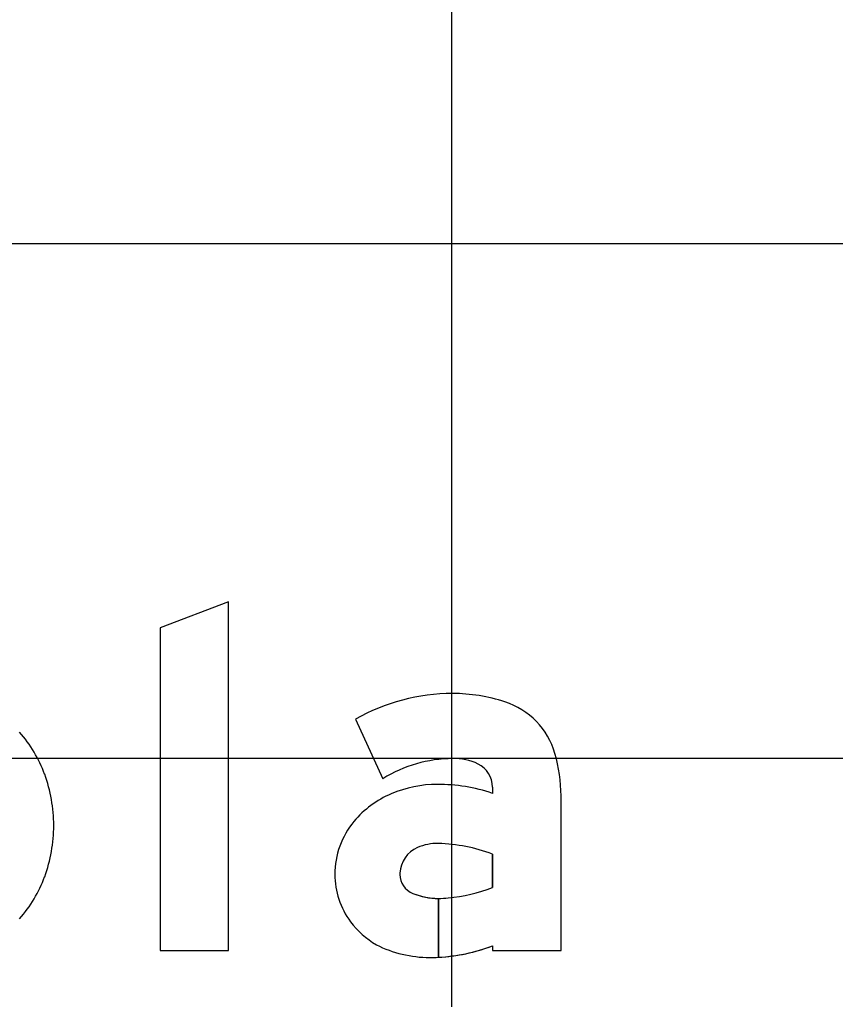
# Model space of a CAD drawing. Extents: x 2193008 to 2198143, y 1236112 to 1237864.
# Drawn here: x 2195779.026 to 2195782.196, y 1237198.169 to 1237201.976 of the extents above; entities that cross this region are included whole.
import ezdxf

# ---------------------------------------------------------------- set-up
doc = ezdxf.new("R2010")
doc.units = 0
for name, color, linetype in [('GSBWFILL', 7, 'Continuous'), ('GSCOLORFILL', 7, 'Continuous'), ('GSOUTLINE', 7, 'Continuous'), ('M-ROADS', 7, 'Continuous')]:
    doc.layers.add(name, color=color, linetype=linetype)

msp = doc.modelspace()

# ---------------------------------------------------------------- linework, layer by layer
at = {"layer": 'GSBWFILL'}
msp.add_lwpolyline([(2195779.8383, 1237198.3582), (2195779.8383, 1237199.7135), (2195779.5719, 1237199.6125), (2195779.5719, 1237198.3582)], close=True, dxfattribs=at)
for points in [[(2195780.3313, 1237199.2571), (2195780.4383, 1237199.0263)], [(2195780.8639, 1237198.9938), (2195780.8639, 1237198.9693)], [(2195780.8639, 1237198.3769), (2195780.8639, 1237198.3582), (2195781.1303, 1237198.3582), (2195781.1303, 1237198.9592)], [(2195780.8639, 1237198.7335), (2195780.8639, 1237198.6041)], [(2195780.6541, 1237198.3324), (2195780.6541, 1237198.561)], [(2195780.6542, 1237198.561), (2195780.6542, 1237198.3324)]]:
    msp.add_lwpolyline(points, dxfattribs=at)
for centre, major_axis, ratio, start_param, end_param in [((2195780.7092, 1237198.5937), (0, 0.7635), 0.999993, 0, 0.517719), ((2195780.7092, 1237198.7052), (0, 0.652), 0.999993, 5.96613, 6.283185), ((2195780.819, 1237199.0399), (0, 0.2997), 0.999993, 4.997165, 5.96613), ((2195778.6413, 1237198.867), (0, 0.5136), 0.999994, 5.063069, 5.435798), ((2195780.5433, 1237198.9592), (0, 0.587), 0.999993, 4.712389, 4.997165), ((2195780.7092, 1237198.5937), (0, 0.5104), 0.999993, 0, 0.559495), ((2195780.7187, 1237198.9025), (0, 0.2018), 0.999993, 5.822746, 6.330435), ((2195780.764, 1237198.9938), (0, 0.0999), 0.999993, 4.712389, 5.822746), ((2195778.5795, 1237198.8444), (0, 0.5795), 0.999994, 4.712389, 5.063069), ((2195780.6502, 1237198.5474), (0, 0.4568), 0.999993, 0, 0.404512), ((2195780.6502, 1237198.3317), (0, 0.6725), 0.999993, 5.959871, 6.283185), ((2195780.619, 1237198.6154), (0, 0.382), 0.999993, 0.399285, 0.87593), ((2195780.572, 1237198.6545), (0, 0.3208), 0.999993, 0.87593, 1.570796), ((2195778.5795, 1237198.8444), (0, 0.5795), 0.999994, 4.361709, 4.712389), ((2195780.649, 1237198.5819), (0, 0.1926), 0.999993, 6.259455, 6.691732), ((2195780.635, 1237198.1199), (0, 0.6549), 0.999993, 5.926185, 6.254823), ((2195780.6175, 1237198.6548), (0, 0.1132), 0.999993, 0.408547, 1.530785), ((2195780.6249, 1237198.6545), (0, 0.1206), 0.999993, 1.530785, 1.570796), ((2195778.6413, 1237198.8218), (0, 0.5136), 0.999994, 3.98898, 4.361709), ((2195780.5578, 1237198.6545), (0, 0.3066), 0.999993, 1.570796, 2.21394), ((2195780.5842, 1237198.6545), (0, 0.0799), 0.999993, 1.570796, 2.757027), ((2195780.6541, 1237198.8274), (0, 0.2664), 0.999993, 2.757027, 3.141593), ((2195780.6386, 1237199.177), (0, 0.6157), 0.999993, 3.228562, 3.516221), ((2195780.6541, 1237198.8274), (0, 0.2664), 0.999993, 3.141843, 3.28451), ((2195780.585, 1237198.6749), (0, 0.3406), 0.999993, 2.21394, 2.611125), ((2195780.6199, 1237198.7899), (0, 0.4583), 0.999993, 2.672443, 3.141593), ((2195780.6199, 1237199.0115), (0, 0.6799), 0.999993, 3.192057, 3.508644), ((2195780.6199, 1237199.0115), (0, 0.6799), 0.999993, 3.141593, 3.191959)]:
    msp.add_ellipse(centre, major_axis=major_axis, ratio=ratio, start_param=start_param, end_param=end_param, dxfattribs=at)
at = {"layer": 'GSCOLORFILL'}
msp.add_lwpolyline([(2195779.8383, 1237198.3582), (2195779.8383, 1237199.7135), (2195779.5719, 1237199.6125), (2195779.5719, 1237198.3582)], close=True, dxfattribs=at)
for points in [[(2195780.3313, 1237199.2571), (2195780.4383, 1237199.0263)], [(2195780.8639, 1237198.9938), (2195780.8639, 1237198.9693)], [(2195780.8639, 1237198.3769), (2195780.8639, 1237198.3582), (2195781.1303, 1237198.3582), (2195781.1303, 1237198.9592)], [(2195780.8639, 1237198.7335), (2195780.8639, 1237198.6041)], [(2195780.6541, 1237198.3324), (2195780.6541, 1237198.561)], [(2195780.6542, 1237198.561), (2195780.6542, 1237198.3324)]]:
    msp.add_lwpolyline(points, dxfattribs=at)
for centre, major_axis, ratio, start_param, end_param in [((2195780.7092, 1237198.5937), (0, 0.7635), 0.999993, 0, 0.517719), ((2195780.7092, 1237198.7052), (0, 0.652), 0.999993, 5.96613, 6.283185), ((2195780.819, 1237199.0399), (0, 0.2997), 0.999993, 4.997165, 5.96613), ((2195778.6413, 1237198.867), (0, 0.5136), 0.999994, 5.063069, 5.435798), ((2195780.5433, 1237198.9592), (0, 0.587), 0.999993, 4.712389, 4.997165), ((2195780.7092, 1237198.5937), (0, 0.5104), 0.999993, 0, 0.559495), ((2195780.7187, 1237198.9025), (0, 0.2018), 0.999993, 5.822746, 6.330435), ((2195780.764, 1237198.9938), (0, 0.0999), 0.999993, 4.712389, 5.822746), ((2195778.5795, 1237198.8444), (0, 0.5795), 0.999994, 4.712389, 5.063069), ((2195780.6502, 1237198.5474), (0, 0.4568), 0.999993, 0, 0.404512), ((2195780.6502, 1237198.3317), (0, 0.6725), 0.999993, 5.959871, 6.283185), ((2195780.619, 1237198.6154), (0, 0.382), 0.999993, 0.399285, 0.87593), ((2195780.572, 1237198.6545), (0, 0.3208), 0.999993, 0.87593, 1.570796), ((2195778.5795, 1237198.8444), (0, 0.5795), 0.999994, 4.361709, 4.712389), ((2195780.649, 1237198.5819), (0, 0.1926), 0.999993, 6.259455, 6.691732), ((2195780.635, 1237198.1199), (0, 0.6549), 0.999993, 5.926185, 6.254823), ((2195780.6175, 1237198.6548), (0, 0.1132), 0.999993, 0.408547, 1.530785), ((2195780.6249, 1237198.6545), (0, 0.1206), 0.999993, 1.530785, 1.570796), ((2195778.6413, 1237198.8218), (0, 0.5136), 0.999994, 3.98898, 4.361709), ((2195780.5578, 1237198.6545), (0, 0.3066), 0.999993, 1.570796, 2.21394), ((2195780.5842, 1237198.6545), (0, 0.0799), 0.999993, 1.570796, 2.757027), ((2195780.6541, 1237198.8274), (0, 0.2664), 0.999993, 2.757027, 3.141593), ((2195780.6386, 1237199.177), (0, 0.6157), 0.999993, 3.228562, 3.516221), ((2195780.6541, 1237198.8274), (0, 0.2664), 0.999993, 3.141843, 3.28451), ((2195780.585, 1237198.6749), (0, 0.3406), 0.999993, 2.21394, 2.611125), ((2195780.6199, 1237198.7899), (0, 0.4583), 0.999993, 2.672443, 3.141593), ((2195780.6199, 1237199.0115), (0, 0.6799), 0.999993, 3.192057, 3.508644), ((2195780.6199, 1237199.0115), (0, 0.6799), 0.999993, 3.141593, 3.191959)]:
    msp.add_ellipse(centre, major_axis=major_axis, ratio=ratio, start_param=start_param, end_param=end_param, dxfattribs=at)
at = {"layer": 'GSOUTLINE'}
msp.add_lwpolyline([(2195779.8383, 1237198.3582), (2195779.8383, 1237199.7135), (2195779.5719, 1237199.6125), (2195779.5719, 1237198.3582)], close=True, dxfattribs=at)
for points in [[(2195780.3313, 1237199.2571), (2195780.4383, 1237199.0263)], [(2195780.8639, 1237198.9938), (2195780.8639, 1237198.9693)], [(2195780.8639, 1237198.3769), (2195780.8639, 1237198.3582), (2195781.1303, 1237198.3582), (2195781.1303, 1237198.9592)], [(2195780.8639, 1237198.6041), (2195780.8639, 1237198.7335)]]:
    msp.add_lwpolyline(points, dxfattribs=at)
for centre, major_axis, ratio, start_param, end_param in [((2195780.7092, 1237198.5937), (0, 0.7635), 0.999993, 6.283185, 6.800904), ((2195780.7092, 1237198.7052), (0, 0.652), 0.999993, 5.96613, 6.283185), ((2195780.819, 1237199.0399), (0, 0.2997), 0.999993, 4.997165, 5.96613), ((2195778.6413, 1237198.867), (0, 0.5136), 0.999994, 5.063069, 5.435798), ((2195780.5433, 1237198.9592), (0, 0.587), 0.999993, 4.712389, 4.997165), ((2195780.7092, 1237198.5937), (0, 0.5104), 0.999993, 0, 0.559495), ((2195780.7187, 1237198.9025), (0, 0.2018), 0.999993, 5.822746, 6.330435), ((2195780.764, 1237198.9938), (0, 0.0999), 0.999993, 4.712389, 5.822746), ((2195778.5795, 1237198.8444), (0, 0.5795), 0.999994, 4.712389, 5.063069), ((2195780.6502, 1237198.5474), (0, 0.4568), 0.999993, 0, 0.404512), ((2195780.6502, 1237198.3317), (0, 0.6725), 0.999993, 5.959871, 6.283185), ((2195780.619, 1237198.6154), (0, 0.382), 0.999993, 0.399285, 0.87593), ((2195780.572, 1237198.6545), (0, 0.3208), 0.999993, 0.87593, 1.570796), ((2195778.5795, 1237198.8444), (0, 0.5795), 0.999994, 4.361709, 4.712389), ((2195780.649, 1237198.5819), (0, 0.1926), 0.999993, 6.25958, 6.691732), ((2195780.635, 1237198.1199), (0, 0.6549), 0.999993, 5.926185, 6.254787), ((2195780.6533, 1237198.7645), (0, 0.00999), 0.999993, 6.254787, 6.25958), ((2195780.6175, 1237198.6548), (0, 0.1132), 0.999993, 0.408547, 1.530785), ((2195780.6249, 1237198.6545), (0, 0.1206), 0.999993, 1.530785, 1.570796), ((2195778.6413, 1237198.8218), (0, 0.5136), 0.999994, 3.98898, 4.361709), ((2195780.5578, 1237198.6545), (0, 0.3066), 0.999993, 1.570796, 2.21394), ((2195780.5842, 1237198.6545), (0, 0.0799), 0.999993, 1.570796, 2.757027), ((2195780.6541, 1237198.8274), (0, 0.2664), 0.999993, 2.757027, 3.28451), ((2195780.6386, 1237199.177), (0, 0.6157), 0.999993, 3.228562, 3.516221), ((2195780.585, 1237198.6749), (0, 0.3406), 0.999993, 2.21394, 2.611125), ((2195780.6199, 1237198.7899), (0, 0.4583), 0.999993, 2.672443, 3.141593), ((2195780.6199, 1237199.0115), (0, 0.6799), 0.999993, 3.141593, 3.508644)]:
    msp.add_ellipse(centre, major_axis=major_axis, ratio=ratio, start_param=start_param, end_param=end_param, dxfattribs=at)
at = {"layer": 'M-ROADS'}
for p, q in [((2195780.7065, 1237163.1062), (2195780.7065, 1237223.1062)), ((2195734.7065, 1237201.1062), (2195864.7065, 1237201.1062)), ((2195734.7065, 1237199.1062), (2195864.7065, 1237199.1062))]:
    msp.add_line(p, q, dxfattribs=at)

doc.saveas('drawing.dxf')
